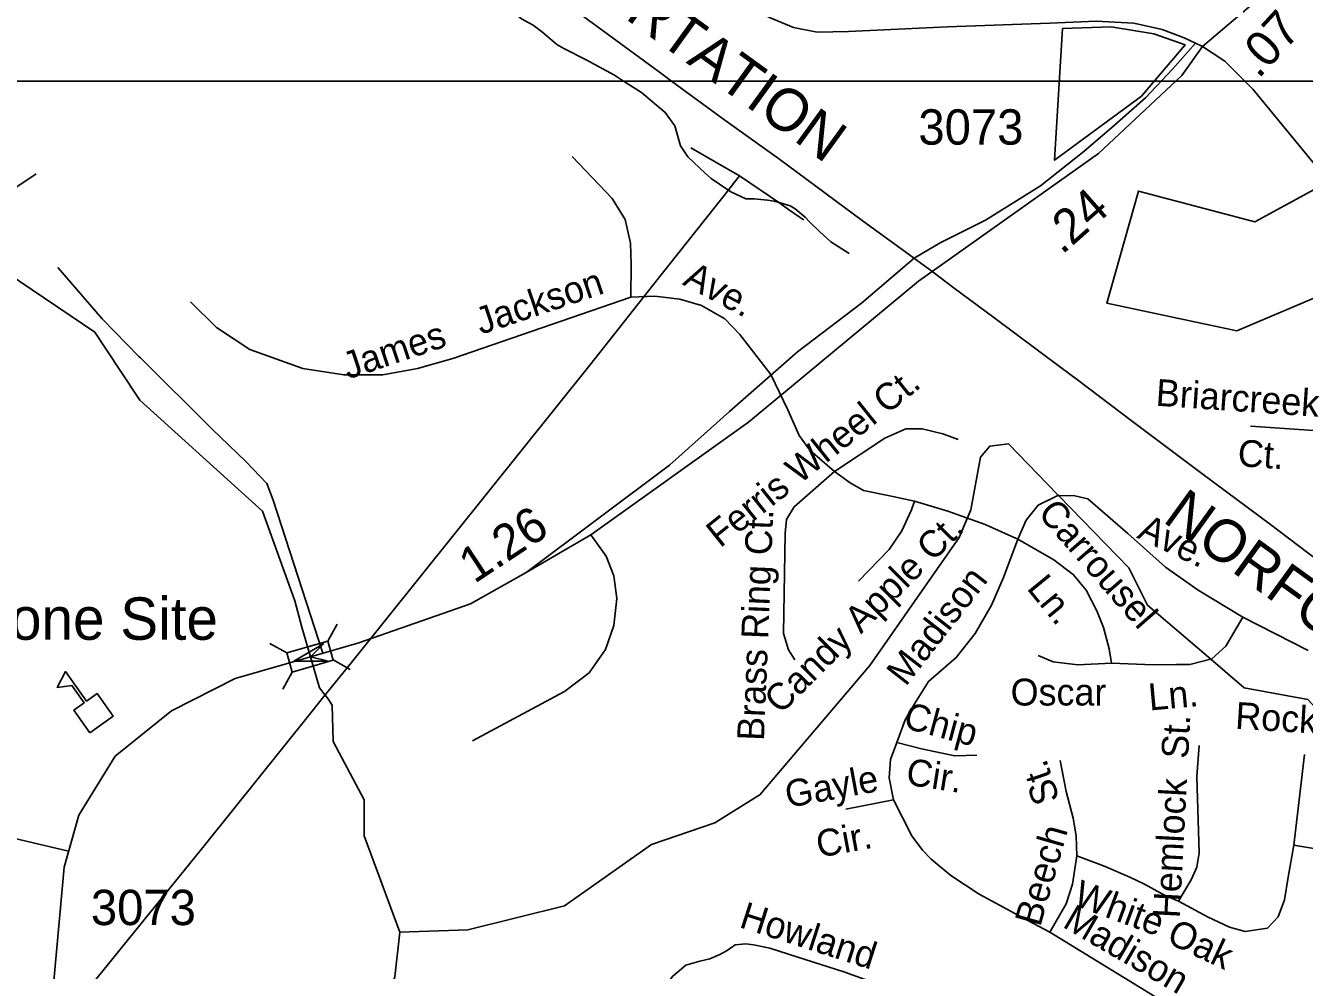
# Model space of a CAD drawing. Extents: x 2001466 to 2224147, y 644118 to 847247.
# Drawn here: x 2056321 to 2060847, y 742463 to 745804 of the extents above; entities that cross this region are included whole.
import ezdxf

# ---------------------------------------------------------------- set-up
doc = ezdxf.new("R2010")
doc.units = 0
for name, color, linetype in [('Exist Boundary Political City Limit New Hole', 7, 'Continuous'), ('Exist Cultural Educational Facility Elementary CELL', 7, 'Continuous'), ('Exist Cultural Educational Facility Elementary Label', 7, 'Continuous'), ('Exist Hydrographic Creek Single Shore', 7, 'Continuous'), ('Exist Hydrographic Misc Water Feature', 7, 'Continuous'), ('Exist Railroad Mainline', 7, 'Continuous'), ('Exist Railroad Mainline Label', 7, 'Continuous'), ('Exist Road Non-System Type 51', 7, 'Continuous'), ('Exist Road Non-System Type 51 Label', 7, 'Continuous'), ('Exist Road Primary NC Attributed', 7, 'Continuous'), ('Exist Road Primary NC Service Mileage Hundredths English Label', 7, 'Continuous'), ('Exist Road Secondary Mileage Hundredths English Label', 7, 'Continuous'), ('Exist Road Secondary Structure Standard Bridge Attributed CELL', 7, 'Continuous'), ('Exist Road Secondary Structure Standard Bridge CELL', 7, 'Continuous'), ('Exist Road Secondary Type 51 Attributed', 7, 'Continuous'), ('Exist Road Secondary Type 51 Number Label', 7, 'Continuous'), ('Exist Utilities Electrical Transmission Line', 7, 'Continuous'), ('Map Preparation Boundary City Limit Buffer Line', 7, 'Continuous'), ('Map Preparation Inset Cut Line', 7, 'Continuous')]:
    doc.layers.add(name, color=color, linetype=linetype)

msp = doc.modelspace()

# ---------------------------------------------------------------- linework, layer by layer
at = {"layer": 'Exist Boundary Political City Limit New Hole'}
for points in [[(2059990.5, 745794.4), (2059962.8, 745327.9), (2060270.4, 745555.1), (2060424.5, 745735.8), (2060313.5, 745774.9), (2060162.5, 745799.4), (2059990.5, 745794.4)], [(2060883.4, 745225.4), (2060671.2, 745110.1), (2060259.2, 745219.3), (2060147.1, 744822.1), (2060607.6, 744725.1), (2061153, 744955.5), (2060883.4, 745225.4)]]:
    msp.add_lwpolyline(points, dxfattribs=at)
at = {"layer": 'Exist Cultural Educational Facility Elementary CELL'}
msp.add_lwpolyline([(2056548, 743303.1), (2056491.2, 743382.8), (2056528.7, 743409.5), (2056485.1, 743470.7), (2056432.7, 743463.2), (2056462, 743519.8), (2056536.5, 743415.1), (2056574, 743441.8), (2056630.8, 743362)], close=True, dxfattribs=at)
at = {"layer": 'Exist Hydrographic Creek Single Shore'}
for p, q in [((2057273.8, 743769.4), (2057159, 744087.4)), ((2057390.4, 743424.4), (2057380.7, 743436.3))]:
    msp.add_line(p, q, dxfattribs=at)
for points in [[(2056219.8, 745175.6), (2056232.1, 745195.6), (2056358.7, 745279.7)], [(2056655.5, 744584.8), (2056566, 744719.6), (2056257.2, 744929.3), (2056182.1, 745045.7), (2056190.1, 745127.5), (2056219.8, 745175.6)], [(2057159, 744087.4), (2056725.1, 744480.1), (2056655.5, 744584.8)], [(2057380.7, 743436.3), (2057360.9, 743462.4), (2057328.7, 743572.1), (2057298.1, 743676.9), (2057273.8, 743769.4)], [(2057645.2, 742597.7), (2057519.1, 742938.2), (2057519.1, 743066.2), (2057410, 743271.8), (2057406.2, 743400.6), (2057390.4, 743424.4)], [(2057583, 742303.7), (2057628.1, 742440.5), (2057645.2, 742597.7)]]:
    msp.add_lwpolyline(points, dxfattribs=at)
at = {"layer": 'Exist Hydrographic Misc Water Feature'}
msp.add_line((2059978, 744141.2), (2059973.5, 744145.9), dxfattribs=at)
for points in [[(2059973.5, 744145.9), (2059799, 744325.4), (2059733, 744316.9), (2059700, 744278.2), (2059665.9, 744091.9), (2059625.1, 743994.3), (2059309, 743541.4), (2058919.1, 743083.5), (2058907.3, 743076.2)], [(2060499, 743577.3), (2060292, 743754.3), (2060225.1, 743886.9), (2059978, 744141.2)], [(2062515, 742392.3), (2062478, 742433.3), (2061986.1, 742581.2), (2061861, 742655.9), (2061443.1, 743048.3), (2061343.1, 743079.8), (2061201, 743246.9), (2060959, 743314.1), (2060858.9, 743421.1), (2060634, 743461.8), (2060499, 743577.3)], [(2058907.3, 743076.2), (2058760, 742985), (2058536.1, 742907.5), (2058228.1, 742690.8), (2057886.1, 742605.9), (2057645.2, 742597.7)]]:
    msp.add_lwpolyline(points, dxfattribs=at)
at = {"layer": 'Exist Railroad Mainline'}
for points in [[(2056051.9, 747326), (2056454.4, 747151.7), (2056646, 747037.8), (2056863, 746889.4), (2057081.8, 746732.9), (2057328.3, 746559.8), (2057608.1, 746352.1), (2057670.6, 746305.8), (2057866.1, 746160.8), (2058002.1, 746060), (2058295.5, 745836), (2058559.6, 745642.6), (2058607, 745607.9), (2058796, 745469.8), (2058985.3, 745333.9), (2059286.7, 745111.7), (2059462.1, 744984.1), (2059463.1, 744983.4), (2059527.8, 744935.5)], [(2059527.8, 744935.5), (2059607.8, 744876.1), (2059747.8, 744772.3), (2059984.2, 744595.4), (2060043.2, 744551), (2060238.3, 744404.2), (2060488.5, 744217.1), (2060726.9, 744040.2), (2060961.2, 743861.4), (2061180, 743701), (2061396.6, 743536.5), (2061593.7, 743396.5), (2061891.6, 743194.4), (2062142.2, 743029.3), (2062288.3, 742936.3), (2062393.2, 742880.1), (2062543.8, 742811), (2062702.6, 742749.8), (2062970.5, 742648.3), (2063240.5, 742552.8), (2063538.3, 742442.7), (2063808.3, 742343.2), (2064062.5, 742254), (2064271.9, 742174.4)]]:
    msp.add_lwpolyline(points, dxfattribs=at)
at = {"layer": 'Exist Road Non-System Type 51'}
for p, q in [((2058777.2, 745244), (2058817.3, 745216.5)), ((2060656, 744387.7), (2060947.6, 744367.7)), ((2059974.4, 744142), (2059973.5, 744145.9)), ((2059974.4, 744142), (2059978, 744141.2)), ((2060629.1, 743712.5), (2060860, 743593.6)), ((2060809.2, 742905.7), (2060846.8, 743226.2)), ((2059392.8, 743065.9), (2059223.9, 743033.4)), ((2060809.2, 742905.7), (2061147.1, 742848.6))]:
    msp.add_line(p, q, dxfattribs=at)
for points in [[(2057812.5, 746041.1), (2057883.7, 745988.8), (2057969.8, 745918.6), (2057996.5, 745891.1), (2058029, 745868.6), (2058076.3, 745827.9), (2058117, 745805.3), (2058151, 745780.4), (2058200.9, 745737.3), (2058225.8, 745723.7), (2058305, 745682.9), (2058404.7, 745628.5), (2058437.1, 745607.9)], [(2058437.1, 745607.9), (2058501, 745567.3), (2058584.8, 745497.1), (2058618.8, 745449.5), (2058639.1, 745379.3), (2058664.1, 745340.7), (2058727.2, 745281.6)], [(2058254.8, 745341.3), (2058397.3, 745193.3), (2058443, 745118), (2058461.8, 745034.6), (2058464.5, 744959.2), (2058463.2, 744844.4)], [(2058727.2, 745281.6), (2058747.2, 745264.1), (2058777.2, 745244)], [(2058817.3, 745216.5), (2058869.8, 745191.5), (2058899.9, 745191.5), (2058946.5, 745187.3)], [(2058946.5, 745187.3), (2058970.3, 745183.9), (2058988.1, 745178.5), (2059027, 745166.7)], [(2059027, 745166.7), (2059044.8, 745155.9), (2059080.1, 745127)], [(2059080.1, 745127), (2059097.9, 745108.2), (2059130.1, 745075.9), (2059170.3, 745039.4), (2059236, 744998.6)], [(2056723.4, 744633.3), (2056591.5, 744767.4), (2056435.3, 744948.7)], [(2058463.2, 744844.4), (2057832.5, 744626.5), (2057707.4, 744591.5), (2057584.8, 744568.9), (2057447.2, 744568.9), (2057302, 744591.5), (2057114.3, 744659.1), (2056996.7, 744736.7), (2056904.1, 744826.9)], [(2058958.7, 744570.4), (2058848.5, 744711.7), (2058796, 744766.8), (2058713.4, 744814.3), (2058635.8, 744836.9), (2058548.3, 744846.9), (2058463.2, 744844.4)], [(2057174.8, 744185.1), (2057100, 744262.1), (2056980, 744377.7), (2056727.4, 744629.2), (2056723.4, 744633.3)], [(2059183.9, 744227.4), (2059096.3, 744302.5), (2059058.8, 744355.1), (2059018.7, 744445.2), (2058958.7, 744570.4)], [(2059183.9, 744227.4), (2059361.6, 744345.1), (2059436.6, 744377.6), (2059494.2, 744377.6), (2059566.8, 744360.1), (2059621.8, 744340)], [(2059183.9, 744227.4), (2059041.2, 744102.1), (2059013.7, 744057.1), (2059008.7, 744009.5), (2059003.7, 743653.9), (2059021.2, 743596.3), (2059043.7, 743561.2)], [(2059466.7, 744122.2), (2059374.1, 744142.2), (2059286.5, 744159.7), (2059238.9, 744187.3), (2059183.9, 744227.4)], [(2057373, 743584.6), (2057197.4, 744126.1), (2057174.8, 744185.1)], [(2059269, 743839.2), (2059376.6, 743951.9), (2059421.6, 744017), (2059456.7, 744092.1), (2059466.7, 744122.2)], [(2059466.7, 744122.2), (2059584.3, 744087.1), (2059716.9, 744039.5), (2059832, 743987.5)], [(2059832, 743987.5), (2059862.1, 744055.1), (2059904.6, 744107.7), (2059974.4, 744142)], [(2059974.4, 744142), (2060034.7, 744140.7), (2060079.8, 744130.7), (2060222.4, 744008), (2060354.6, 743889.2), (2060471, 743808.1), (2060629.1, 743712.5)], [(2057902.6, 743274.3), (2058227.9, 743449.6), (2058315.5, 743514.7), (2058373.1, 743597.3), (2058403.1, 743682.5), (2058413.1, 743777.6), (2058403.1, 743857.7), (2058375.6, 743927.9), (2058320.8, 744003.5)], [(2059404.1, 743268.8), (2059434.1, 743348.9), (2059469.2, 743409), (2059516.7, 743484.1), (2059614.3, 743569.3), (2059681.9, 743654.4), (2059739.4, 743754.6), (2059782, 743852.2), (2059832, 743987.5)], [(2059832, 743987.5), (2059959.7, 743915.4), (2060029.7, 743862.2), (2060074.8, 743807.2), (2060112.6, 743734.1), (2060135.2, 743675.2), (2060156.1, 743599.8), (2060163.6, 743549.7)], [(2060519, 743564.8), (2060569, 743609.8), (2060629.1, 743712.5)], [(2059904.6, 743576.8), (2059957.1, 743554.2), (2060044.6, 743543.8), (2060163.6, 743549.7)], [(2060163.6, 743549.7), (2060311.9, 743543.8), (2060393.8, 743544.7), (2060441.4, 743544.7), (2060519, 743564.8)], [(2059392.8, 743065.9), (2059376.6, 743143.6), (2059381.6, 743208.7), (2059404.1, 743268.8)], [(2059404.1, 743268.8), (2059491.7, 743246.2), (2059609.3, 743221.2), (2059686.9, 743223.7)], [(2060401.3, 742707.8), (2060446.4, 742783), (2060466.4, 742828), (2060473.9, 742878.1), (2060466.4, 743148.6), (2060473.9, 743258.7)], [(2060041, 742868.1), (2060038.5, 742938.2), (2060028.5, 743000.8), (2060003.5, 743095), (2059981.8, 743205.4)], [(2055587.9, 743178.8), (2055595.1, 743085.5), (2055620.2, 743024.5), (2055670.4, 742967.1), (2055734.9, 742945.6), (2055813.8, 742945.6), (2055921.3, 742956.4), (2056082.6, 742960), (2056211.7, 742945.6), (2056473.1, 742884.5)], [(2059945.9, 742597.7), (2059848.3, 742650.2), (2059783.2, 742685.3), (2059695.6, 742732.9), (2059595.5, 742798), (2059525.5, 742855.6), (2059495.4, 742888.1), (2059457.9, 742938.2), (2059392.8, 743065.9)], [(2060401.3, 742707.8), (2060506.4, 742650.7), (2060581.7, 742615.1), (2060637.4, 742600), (2060716.7, 742612.7), (2060754.2, 742652.7), (2060776.7, 742712.8), (2060789.2, 742793), (2060809.2, 742905.7)], [(2059945.9, 742597.7), (2060003.4, 742697.8), (2060026, 742767.9), (2060041, 742868.1)], [(2060041, 742868.1), (2060136.1, 742833), (2060228.7, 742793), (2060281.2, 742767.9), (2060348.8, 742730.4), (2060401.3, 742707.8)], [(2060771.5, 742122), (2060630.5, 742202), (2060457, 742287.7), (2060405.6, 742316.7), (2059945.9, 742597.7)], [(2059562, 741729.2), (2059506.6, 741819.5), (2059483.4, 741909.8), (2059489.2, 742032.1), (2059495, 742157.4), (2059489.2, 742271), (2059465.9, 742335), (2059419.3, 742375.8), (2059348, 742410.8), (2059217, 742457.4), (2059053.9, 742509.8), (2058955, 742541.8), (2058896.7, 742553.5), (2058870.5, 742556.4), (2058832.7, 742553.5), (2058803.6, 742533.1), (2058777.4, 742518.5), (2058742.4, 742504), (2058707.5, 742495.2), (2058658, 742480.7), (2058611.4, 742442.8), (2058582.3, 742404.9), (2058559, 742367.1), (2058548.7, 742341.3)]]:
    msp.add_lwpolyline(points, dxfattribs=at)
at = {"layer": 'Exist Road Primary NC Attributed'}
for points in [[(2058525.3, 746184.6), (2058598.5, 746120.6), (2058755.4, 745971.7), (2058876.9, 745875.9), (2058954.1, 745832.4), (2059038.6, 745797.4), (2059122.3, 745781.3), (2059233.3, 745782.9), (2059583.3, 745799.8), (2059945.3, 745813.1), (2060109.5, 745819.5), (2060243, 745813.1), (2060342.8, 745790.5), (2060421.7, 745761.5), (2060461.4, 745742.1)], [(2060486, 745730.1), (2060689.6, 745905.3), (2060834.8, 746032.1)], [(2060461.4, 745742.1), (2060486, 745730.1)]]:
    msp.add_lwpolyline(points, dxfattribs=at)
at = {"layer": 'Exist Road Secondary Structure Standard Bridge Attributed CELL'}
msp.add_lwpolyline([(2057391.7, 743556.3), (2057269.8, 743556.3), (2057375.4, 743617.3), (2057328.7, 743572.1)], close=True, dxfattribs=at)
at = {"layer": 'Exist Road Secondary Structure Standard Bridge CELL'}
for p, q in [((2057390.7, 743627), (2057424.2, 743687.3)), ((2057185, 743619.3), (2057245.3, 743585.8)), ((2057409.6, 743560.7), (2057469.9, 743527.2)), ((2057231.2, 743457.6), (2057264.7, 743517.9))]:
    msp.add_line(p, q, dxfattribs=at)
msp.add_lwpolyline([(2057245.3, 743585.8), (2057390.6, 743627.3), (2057410, 743559.4), (2057264.7, 743517.9)], close=True, dxfattribs=at)
at = {"layer": 'Exist Road Secondary Type 51 Attributed'}
for points in [[(2060461.4, 745742.1), (2060379.7, 745649.9), (2060284.9, 745549.3), (2060174.6, 745452.5), (2060066.2, 745359.5), (2059913.3, 745237.5), (2059717.9, 745115.6), (2059557.3, 745036.2), (2059465.9, 744981.3)], [(2059529, 744934.5), (2060118.3, 745352.2), (2060412.8, 745627.6), (2060486, 745730.1)], [(2060486, 745730.1), (2060564.7, 745678), (2060664.4, 745579.7), (2060828.6, 745380), (2061266.3, 744847.8), (2061491.6, 744564.4), (2061596.2, 744458.9), (2061760.3, 744304.3), (2061987.2, 744130.4), (2062521.4, 743704.5), (2062711.3, 743567.6), (2062851.3, 743493.5), (2063142.6, 743351), (2063253.6, 743309.2), (2063451.5, 743280.2), (2063721.9, 743233.5), (2063999.4, 743192), (2064189.3, 743165), (2064299.6, 743145.7)], [(2059465.9, 744981.3), (2059278.7, 744822.5), (2059052.3, 744650.2), (2058812.3, 744439.2), (2058599.5, 744249.5), (2058092.1, 743870)], [(2058092.1, 743870), (2058320.8, 744003.5), (2058879.2, 744401.3), (2059481, 744900.5), (2059529, 744934.5)], [(2057328.7, 743572.1), (2057500.1, 743621.1), (2057895.9, 743759.5), (2058092.1, 743870)], [(2056357.4, 740118), (2056380, 740835.9), (2056399.3, 741342.3), (2056413.8, 741947.9), (2056420.3, 742425.3), (2056457.3, 742827.9), (2056508.8, 743011.5), (2056637.5, 743220.1), (2056837.1, 743381.1), (2057062.3, 743495.4), (2057328.7, 743572.1)]]:
    msp.add_lwpolyline(points, dxfattribs=at)
at = {"layer": 'Exist Utilities Electrical Transmission Line'}
for p, q in [((2058848, 745272.7), (2058675.8, 745371.9)), ((2058797.6, 745209), (2058830.3, 745250.4)), ((2058830.3, 745250.4), (2058848, 745272.7)), ((2058561.3, 744910.5), (2058797.6, 745209)), ((2057376.8, 743431.3), (2057474, 743552.3)), ((2057367.4, 743419.5), (2057376.8, 743431.3)), ((2057326, 743368), (2057367.4, 743419.5))]:
    msp.add_line(p, q, dxfattribs=at)
for points in [[(2058848, 745272.7), (2058990, 745175.8), (2059021.2, 745154.4)], [(2059021.2, 745154.4), (2059059.1, 745128.4), (2059072.9, 745118.1), (2059074.9, 745117.3)], [(2057474, 743552.3), (2058318.3, 744603.5), (2058561.3, 744910.5)], [(2056356.7, 742169.4), (2056957.6, 742909.3), (2057326, 743368)]]:
    msp.add_lwpolyline(points, dxfattribs=at)
at = {"layer": 'Map Preparation Boundary City Limit Buffer Line'}
for points in [[(2059990.5, 745794.4), (2059962.8, 745327.9), (2060270.4, 745555.1), (2060424.5, 745735.8), (2060313.5, 745774.9), (2060162.5, 745799.4), (2059990.5, 745794.4)], [(2060883.4, 745225.4), (2060671.2, 745110.1), (2060259.2, 745219.3), (2060147.1, 744822.1), (2060607.6, 744725.1), (2061153, 744955.5), (2060883.4, 745225.4)]]:
    msp.add_lwpolyline(points, dxfattribs=at)
at = {"layer": 'Map Preparation Inset Cut Line'}
for p, q in [((2056360.3, 745607.9), (2054775.7, 745607.9)), ((2057545.8, 745607.9), (2056360.3, 745607.9)), ((2058437.1, 745607.9), (2057545.8, 745607.9)), ((2058607, 745607.9), (2058437.1, 745607.9)), ((2058832.6, 745607.9), (2058607, 745607.9)), ((2060180.8, 745607.9), (2058832.6, 745607.9)), ((2060377.3, 745607.9), (2060180.8, 745607.9)), ((2060521.8, 745607.9), (2060377.3, 745607.9)), ((2060623.5, 745607.9), (2060521.8, 745607.9)), ((2061561.3, 745607.9), (2060623.5, 745607.9))]:
    msp.add_line(p, q, dxfattribs=at)

# ---------------------------------------------------------------- texts
at = {"layer": 'Exist Cultural Educational Facility Elementary Label'}
msp.add_text('Weatherstone Site', height=150, dxfattribs=at).set_placement((2055351.6, 743632.1))
at = {"layer": 'Exist Railroad Mainline Label'}
for s, rotation, p in [('TRANSPORTATION', 324.093, (2057654.1, 746399.6)), ('NORFOLK', 324.114, (2060341.1, 744052))]:
    msp.add_text(s, height=150, rotation=rotation, dxfattribs=at).set_placement(p)
at = {"layer": 'Exist Road Non-System Type 51 Label'}
for s, rotation, p in [('Jackson', 18.5668, (2057932.3, 744710.5)), ('Ave.', 331.9017, (2058642.7, 744889.8)), ('James', 18.5668, (2057462, 744552.5)), ('Ferris Wheel Ct.', 38.6904, (2058778.9, 743954.9)), ('Briarcreek', 356.0842, (2060318.7, 744460.1)), ('Ct.', 356.0842, (2060608.5, 744246.4)), ('Carrousel ', 311.1734, (2059899.9, 744077.7)), ('Brass Ring Ct.', 87.6492, (2058933.9, 743273.5)), ('Ave.', 334.6023, (2060250.9, 743993.9)), ('Candy Apple Ct.', 45.0313, (2058992.9, 743365.5)), ('Madison', 52.1372, (2059435.6, 743464.1)), ('Ln.', 309.277, (2059861.3, 743813.5)), ('Ln.', 5.1962, (2060298.8, 743381.7)), ('Chip', 344.9785, (2059422.7, 743321.8)), ('Rockspring Ct.', 356.555, (2060600.1, 743317.5)), ('Hemlock  St.', 86.9656, (2060405.2, 742645.9)), ('Cir.', 351.1271, (2059433, 743120.7)), (' St.', 108.8647, (2059993.1, 743034.6)), ('Gayle', 10.442, (2059018.3, 743037.4)), ('Cir.', 10.442, (2059128.4, 742861)), ('Beech', 74.0612, (2059911.7, 742613.9)), ('White', 339.6482, (2060024.1, 742695.3)), ('Howland', 342.1737, (2058842.6, 742616.6)), ('Madison', 329.6951, (2059987, 742618.4)), ('Oak', 334.7277, (2060354.4, 742563))]:
    msp.add_text(s, height=95, rotation=rotation, dxfattribs=at).set_placement(p)
msp.add_text('Oscar', height=95, dxfattribs=at).set_placement((2059807.1, 743399.6))
at = {"layer": 'Exist Road Primary NC Service Mileage Hundredths English Label'}
msp.add_text('.07', height=125, rotation=47.3113, dxfattribs=at).set_placement((2060684.2, 745613.3))
at = {"layer": 'Exist Road Secondary Mileage Hundredths English Label'}
for s, rotation, p in [('.24', 41.4585, (2059988.8, 744991.7)), ('1.26', 33.4197, (2057909.1, 743828.9))]:
    msp.add_text(s, height=125, rotation=rotation, dxfattribs=at).set_placement(p)
at = {"layer": 'Exist Road Secondary Type 51 Number Label'}
for p in [(2059480.5, 745383.3), (2056551.9, 742622.9)]:
    msp.add_text('3073', height=125, dxfattribs=at).set_placement(p)

doc.saveas('drawing.dxf')
